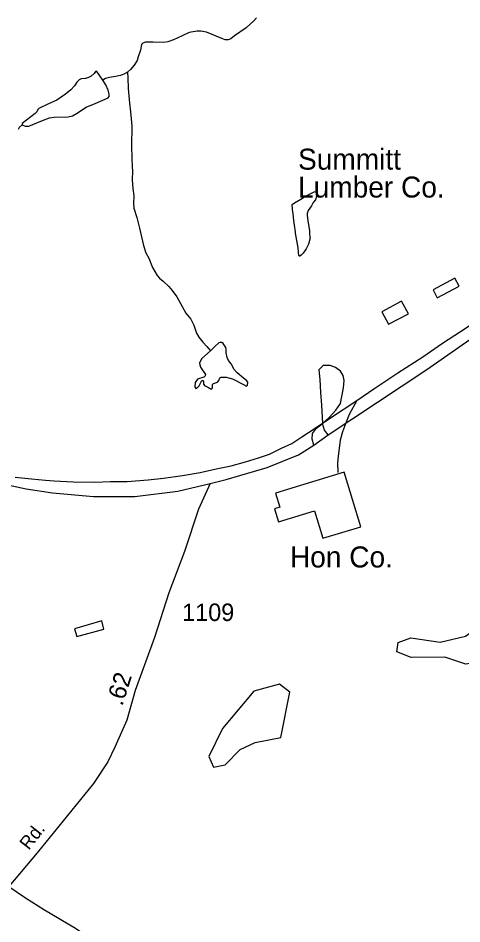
# Model space of a CAD drawing. Extents: x 2126262 to 2293712, y 749403 to 919119.
# Drawn here: x 2194027 to 2197197, y 846433 to 852903 of the extents above; entities that cross this region are included whole.
import ezdxf

# ---------------------------------------------------------------- set-up
doc = ezdxf.new("R2010")
doc.units = 0
for name, color, linetype in [('Exist Cultural Warehouse Building Footprint', 7, 'Continuous'), ('Exist Cultural Warehouse Building Label', 7, 'Continuous'), ('Exist Hydrographic Creek Single Shore', 7, 'Continuous'), ('Exist Hydrographic Misc Water Feature', 7, 'Continuous'), ('Exist Hydrographic Pond Under 1500 Sq Ft', 7, 'Continuous'), ('Exist Railroad Mainline', 7, 'Continuous'), ('Exist Railroad Siding', 7, 'Continuous'), ('Exist Road Non-System Type 51', 7, 'Continuous'), ('Exist Road Primary NC Attributed', 7, 'Continuous'), ('Exist Road Secondary Mileage Hundredths English Label', 7, 'Continuous'), ('Exist Road Secondary Type 51 Attributed', 7, 'Continuous'), ('Exist Road Secondary Type 51 Label', 7, 'Continuous'), ('Exist Road Secondary Type 51 Number Label', 7, 'Continuous')]:
    doc.layers.add(name, color=color, linetype=linetype)

msp = doc.modelspace()

# ---------------------------------------------------------------- linework, layer by layer
at = {"layer": 'Exist Cultural Warehouse Building Footprint'}
for points in [[(2197177, 850988.9), (2197147.2, 851044.5), (2196991.2, 850961.2), (2197021, 850905.6)], [(2196814.2, 850791.1), (2196766.2, 850880.8), (2196625.5, 850805.7), (2196673.5, 850715.9)], [(2196355.2, 849659.3), (2195865, 849509.9), (2195895.7, 849408.7), (2195857.5, 849397), (2195885.5, 849305.4), (2196144.2, 849384.2), (2196204.2, 849187.1), (2196474, 849269.3)]]:
    msp.add_lwpolyline(points, close=True, dxfattribs=at)
at = {"layer": 'Exist Hydrographic Creek Single Shore'}
for points in [[(2195728.9, 852904.1), (2195711.5, 852882.4), (2195656.2, 852832.4), (2195571.5, 852775.9), (2195546.2, 852755.7), (2195527.7, 852748.1), (2195506, 852748.1), (2195481.1, 852757.9), (2195372.5, 852801.3), (2195332.3, 852809), (2195306.3, 852810), (2195247.6, 852799.2), (2195197.7, 852776.4), (2195136.9, 852747), (2195095.6, 852732.9), (2195065.3, 852727.5), (2194990.3, 852731.8), (2194936.1, 852730.7), (2194917.6, 852724.2), (2194907.8, 852713.4), (2194900.2, 852673.2), (2194885, 852625.4), (2194875.9, 852599.7), (2194855.3, 852567.1), (2194829.2, 852534.6), (2194807.5, 852516.1)], [(2194056.1, 852140.1), (2194034.5, 852121.1), (2194025.8, 852108.1)]]:
    msp.add_lwpolyline(points, dxfattribs=at)
at = {"layer": 'Exist Hydrographic Misc Water Feature'}
for points in [[(2194807.5, 852516.1), (2194786.9, 852504.1), (2194758.7, 852492.2), (2194721.8, 852484.6), (2194678.3, 852479.2), (2194651.2, 852470.5), (2194631.6, 852460.7)], [(2194807.5, 852516.1), (2194809.7, 852475.9), (2194812.9, 852400.9), (2194821.6, 852294.5), (2194829.2, 852232.6), (2194834.7, 852183.1), (2194837.9, 852131), (2194835.7, 851987.6), (2194837.9, 851901.8), (2194842.3, 851841), (2194843.3, 851810.1), (2194842.3, 851748.2), (2194846.6, 851685.2), (2194853.1, 851634.1), (2194849.9, 851579.8), (2194854.2, 851544), (2194874.8, 851477.7), (2194894.4, 851401.2), (2194921.5, 851279.6), (2194940, 851225.3), (2194960.6, 851187.2), (2194985.6, 851121), (2195020.3, 851063.8), (2195036.6, 851045.4), (2195062.6, 851022.6), (2195103.9, 850985.6), (2195127.8, 850957.4), (2195159.3, 850911.8), (2195199.4, 850842.2), (2195224.4, 850795.5), (2195259.7, 850752.6), (2195270.6, 850734.2), (2195282.5, 850710.3), (2195302, 850651.6), (2195317.2, 850624.4), (2195345.5, 850587.5), (2195373.7, 850556), (2195400.8, 850526.7)], [(2196008.6, 851376.4), (2196000.4, 851424.3), (2195996.1, 851456.3), (2195993.8, 851480.2), (2195991.5, 851508.2), (2195987.4, 851534.1), (2195987.2, 851548.1), (2195985.4, 851564.1), (2195985.4, 851570.2), (2196001, 851584.3), (2196045.1, 851608.5), (2196072.7, 851626.7), (2196094.9, 851638.9), (2196142.5, 851661.2), (2196148.6, 851665.2), (2196154.6, 851655.3), (2196156.6, 851645.3), (2196158.9, 851629.3), (2196151.1, 851605.3), (2196135.1, 851585.1), (2196121.3, 851561.1), (2196099.6, 851529), (2196091.6, 851506.9), (2196091.8, 851490.9), (2196093.9, 851478.9), (2196096.1, 851452.9), (2196100, 851428.9), (2196102.3, 851411), (2196108.6, 851385), (2196108.6, 851361.1), (2196110.9, 851339.1), (2196112.7, 851333.1), (2196101, 851287), (2196085.3, 851255), (2196063.5, 851224.8), (2196047.7, 851208.7), (2196037.9, 851202.7), (2196033.8, 851202.6), (2196031.7, 851208.6), (2196029.5, 851230.6), (2196027.2, 851262.5), (2196008.6, 851366.4), (2196008.6, 851376.4)], [(2194638.6, 848537.8), (2194624.1, 848597.7), (2194430.5, 848540.4), (2194446.9, 848486.5), (2194638.6, 848537.8)]]:
    msp.add_lwpolyline(points, dxfattribs=at)
msp.add_lwpolyline([(2195400.8, 850526.7), (2195340, 850470.5), (2195328.1, 850449.9), (2195322.7, 850437.9), (2195323.7, 850426), (2195329.2, 850408.6), (2195366.1, 850356.5), (2195363.9, 850347.8), (2195354.1, 850339.1), (2195308.5, 850322.8), (2195291.2, 850298.9), (2195287.9, 850268.5), (2195296.6, 850257.6), (2195304.2, 850259.8), (2195319.4, 850277.2), (2195340, 850314.1), (2195346.5, 850314.1), (2195350.9, 850306.5), (2195349.8, 850289.1), (2195359.6, 850276.1), (2195380.2, 850269.5), (2195399.7, 850255.4), (2195409.5, 850254.3), (2195414.9, 850261.9), (2195416, 850284.8), (2195422.5, 850293.4), (2195450.8, 850303.2), (2195460.5, 850313), (2195467.1, 850332.6), (2195477.9, 850336.9), (2195512.7, 850336.9), (2195557.2, 850327.1), (2195637.5, 850284.8), (2195658.1, 850273.9), (2195665.7, 850280.4), (2195667.9, 850301.1), (2195659.2, 850313), (2195636.4, 850331.5), (2195590.8, 850368.4), (2195569.1, 850393.4), (2195547.4, 850433.6), (2195528.9, 850457.5), (2195520.3, 850479.2), (2195513.7, 850512.9), (2195513.7, 850536.8), (2195509.4, 850548.7), (2195492, 850578.1), (2195482.3, 850584.6), (2195469.2, 850585.7), (2195459.5, 850582.4), (2195434.5, 850558.5)], close=True, dxfattribs=at)
at = {"layer": 'Exist Hydrographic Pond Under 1500 Sq Ft'}
for points in [[(2194631.6, 852460.7), (2194605, 852498.6), (2194587.7, 852521.4), (2194583.3, 852523.6), (2194580.1, 852522.5), (2194569.2, 852507.3), (2194548.6, 852488.8), (2194529, 852478), (2194508.4, 852471.4), (2194478, 852469.3), (2194461.7, 852461.7), (2194445.5, 852444.3), (2194430.3, 852418.2), (2194404.2, 852390), (2194365.1, 852359.5), (2194303.2, 852317.2), (2194243.5, 852291.1), (2194174.5, 852256.4), (2194168, 852249.8), (2194160.4, 852232.5), (2194148.4, 852220.5), (2194056.1, 852151), (2194055.1, 852146.6), (2194056.1, 852140.1)], [(2194056.1, 852140.1), (2194077.9, 852130.3), (2194102.8, 852131.4), (2194132.1, 852143.4), (2194200.5, 852170.5), (2194250.5, 852191.2), (2194283, 852195.5), (2194384, 852196.6), (2194415.5, 852204.2), (2194444.8, 852220.5), (2194513.2, 852267.2), (2194576.8, 852293.3), (2194669.1, 852332.4), (2194676.7, 852343.3), (2194676.7, 852359.5), (2194669.1, 852387.8), (2194652.8, 852425.8), (2194631.6, 852460.7)], [(2197565.4, 848415.3), (2197516.4, 848340.9), (2197224.4, 848287.9), (2197074.5, 848336.9), (2196833.4, 848335.4), (2196732.5, 848376.8), (2196740.5, 848442.3), (2196832.3, 848476.4), (2197040.5, 848445.9), (2197223.4, 848488), (2197314.4, 848555), (2197439.5, 848555.7), (2197573.4, 848500.5), (2197565.4, 848415.3)], [(2195422.4, 847551), (2195505.4, 847568.9), (2195612.5, 847678.3), (2195720.3, 847728.5), (2195903.5, 847764.1), (2195968.5, 848087.5), (2195893.4, 848144.9), (2195710.5, 848096.1), (2195487.4, 847828.5), (2195388.4, 847627.1), (2195422.4, 847551)]]:
    msp.add_lwpolyline(points, dxfattribs=at)
at = {"layer": 'Exist Railroad Mainline'}
msp.add_lwpolyline([(2194005, 849623.4), (2194122.9, 849612.2), (2194223.1, 849603), (2194285, 849597.2), (2194419, 849590.1), (2194574.9, 849587), (2194686.8, 849591.9), (2194804.8, 849592.7), (2194954.7, 849605.6), (2195064.5, 849616.3), (2195200.2, 849635.1), (2195328.1, 849657.8), (2195441.8, 849682.7), (2195549.6, 849705.3), (2195651.4, 849733.9), (2195743.2, 849762.4), (2195822.9, 849789), (2195908.6, 849829.6), (2195982.3, 849864.1), (2196054.1, 849912.4), (2196147.5, 849973), (2196259, 850047.7), (2196446.2, 850170.8), (2196575.6, 850259.7), (2196738.8, 850368.8), (2196918, 850483.8), (2197059.2, 850580.7), (2197186.6, 850663.4), (2197333.9, 850762.4)], dxfattribs=at)
at = {"layer": 'Exist Railroad Siding'}
msp.add_lwpolyline([(2196446.2, 850170.8), (2196390.9, 850070.6), (2196365.3, 850004.3), (2196343.6, 849948.4), (2196327.9, 849888.3), (2196312.7, 849772.2), (2196307.2, 849726.2), (2196311.5, 849656.3)], dxfattribs=at)
at = {"layer": 'Exist Road Non-System Type 51'}
for points in [[(2196200.2, 850007.6), (2196249, 850050.9), (2196295.1, 850101.2), (2196328.5, 850150), (2196350.2, 850262.4), (2196355.7, 850314.1), (2196348.8, 850350.4), (2196330.6, 850381.1), (2196293, 850407.6), (2196256.7, 850421.6), (2196206.5, 850420.2), (2196175.8, 850389.5), (2196181.4, 850322.4), (2196185.6, 850228.9), (2196193.9, 850136.8), (2196200.2, 850007.6)], [(2196139.6, 849852), (2196126.3, 849896), (2196130.5, 849935), (2196158.4, 849974.1), (2196200.2, 850007.6)], [(2196241.5, 849926), (2196214.2, 849960.2), (2196200.2, 850007.6)]]:
    msp.add_lwpolyline(points, dxfattribs=at)
at = {"layer": 'Exist Road Primary NC Attributed'}
for points in [[(2195397.6, 849578.4), (2195511.9, 849606.3), (2195805.6, 849693.5), (2196028.7, 849782.9), (2196139.6, 849852), (2196241.5, 849926), (2196945.9, 850392.3), (2197379, 850694.5), (2197665.6, 850875.3), (2197884.6, 850985.6), (2198256.3, 851130.1), (2198446.7, 851189.4), (2198596, 851224.3), (2198854, 851262), (2199086.3, 851282.2), (2199422.4, 851272.5), (2199704.9, 851248), (2200138, 851159.4), (2200397.4, 851085.4), (2200566.2, 851026.8), (2200650.6, 850989.8)], [(2191554, 850533.9), (2191771.6, 850457.2), (2191982.3, 850372), (2192292.6, 850226.1), (2192633, 850057.2), (2193123.3, 849803.8), (2193382.7, 849710.3), (2193572.4, 849650.2), (2194083.6, 849539.3), (2194273.3, 849512.7), (2194564.1, 849485.5), (2194861.2, 849485.5), (2195168.1, 849523.2), (2195397.6, 849578.4)]]:
    msp.add_lwpolyline(points, dxfattribs=at)
at = {"layer": 'Exist Road Secondary Type 51 Attributed'}
for points in [[(2195397.6, 849578.4), (2195315.5, 849394.1), (2195215.1, 849092.5), (2195103.6, 848797.5), (2195000.3, 848479.2), (2194863.7, 848100.8), (2194802.3, 847888.6), (2194716.5, 847693.9), (2194666.3, 847590.6), (2194565.8, 847434.2), (2194162, 846939.3), (2193959.1, 846699.9)], [(2193959.1, 846699.9), (2194079, 846617.5), (2194215.7, 846532.3), (2194437.5, 846402.5), (2194740.9, 846195.2), (2194852.5, 846103), (2194947.4, 845991.3), (2195012.2, 845884.5), (2195119.6, 845643), (2195319.8, 845190), (2195437, 844940.1), (2195484.4, 844875.9), (2195657.3, 844646.9), (2195900.8, 844311.2), (2196200, 843934.9), (2196404.3, 843660.6)]]:
    msp.add_lwpolyline(points, dxfattribs=at)

# ---------------------------------------------------------------- texts
at = {"layer": 'Exist Cultural Warehouse Building Label'}
for s, p in [('Summitt', (2196026.1, 851820.2)), ('Lumber Co.', (2196026.1, 851621)), ('Hon Co.', (2195968.3, 848978.7))]:
    msp.add_text(s, height=150, dxfattribs=at).set_placement(p)
at = {"layer": 'Exist Road Secondary Mileage Hundredths English Label'}
msp.add_text('.62', height=125, rotation=72.3136, dxfattribs=at).set_placement((2194770.6, 847982.8))
at = {"layer": 'Exist Road Secondary Type 51 Label'}
msp.add_text('Rd.', height=95, rotation=51.96492, dxfattribs=at).set_placement((2194103.1, 846954.4))
at = {"layer": 'Exist Road Secondary Type 51 Number Label'}
msp.add_text('1109', height=125, dxfattribs=at).set_placement((2195198.6, 848595.9))

doc.saveas('drawing.dxf')
